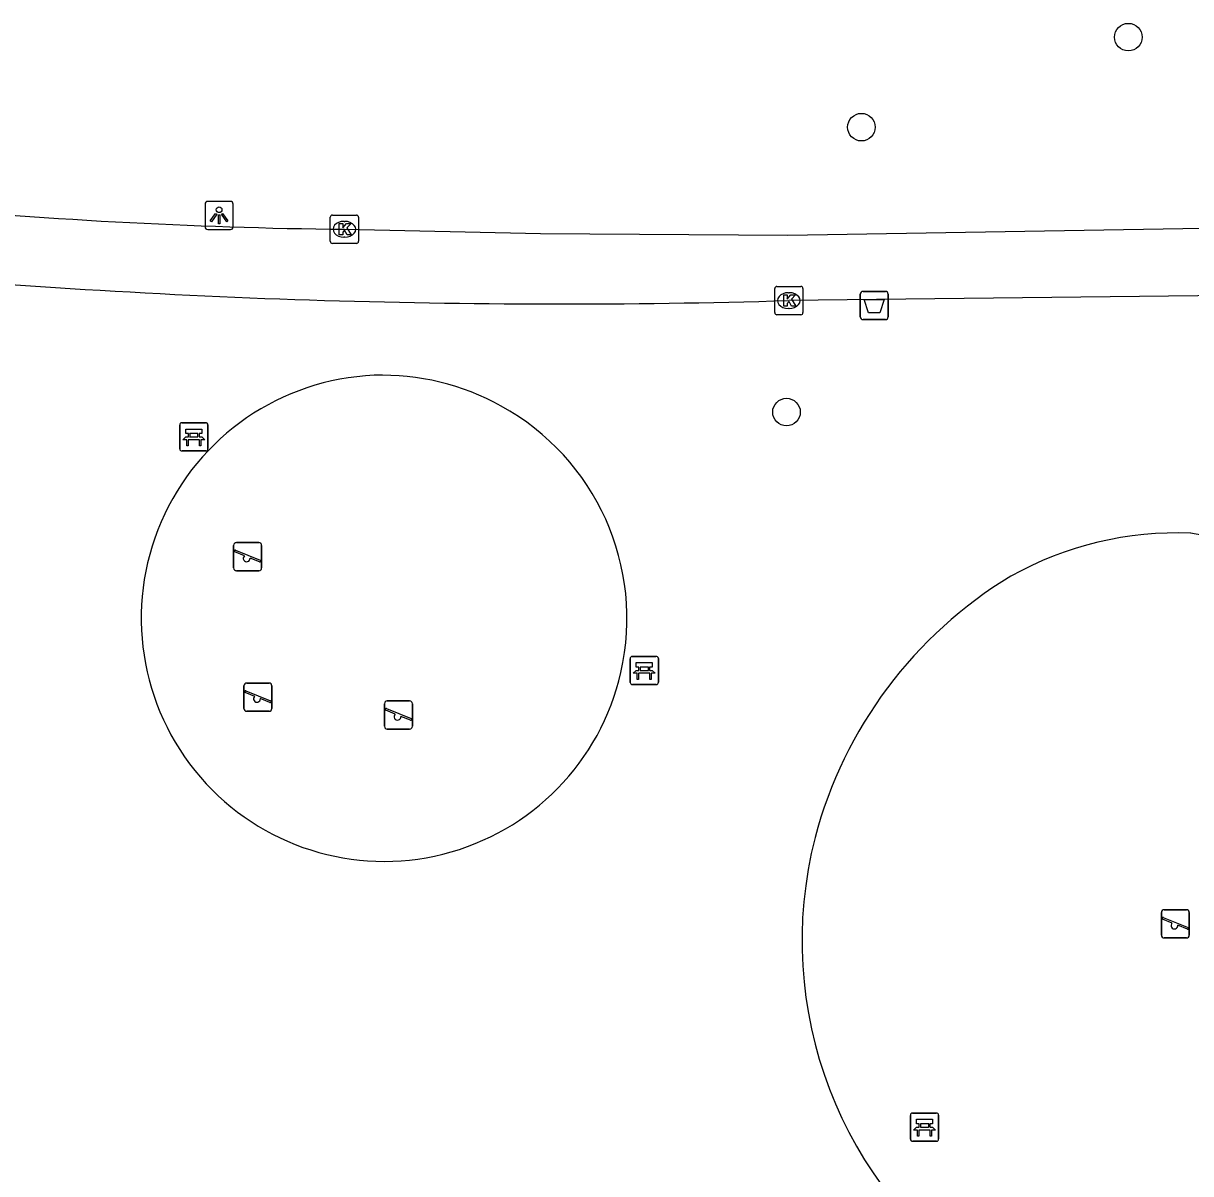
# Model space of a CAD drawing. Extents: x 160732 to 162105, y 387428 to 388479.
# Drawn here: x 160916.6 to 160957.96, y 387763.27 to 387804.03 of the extents above; entities that cross this region are included whole.
import ezdxf

# ---------------------------------------------------------------- set-up
doc = ezdxf.new("R2010")
doc.units = 0
for name, color, linetype in [('IMGEO_Afvalbak', 7, 'Continuous'), ('IMGEO_Bank', 7, 'Continuous'), ('IMGEO_Boom', 7, 'Continuous'), ('IMGEO_Groenvoorziening', 7, 'Continuous'), ('IMGEO_Kolk', 7, 'Continuous'), ('IMGEO_Lichtpunt', 7, 'Continuous'), ('IMGEO_Speelvoorziening', 7, 'Continuous'), ('IMGEO_Voetpad_gesloten', 7, 'Continuous')]:
    doc.layers.add(name, color=color, linetype=linetype)

msp = doc.modelspace()

# ---------------------------------------------------------------- linework, layer by layer
at = {"layer": 'IMGEO_Afvalbak'}
for p, q in [((160946.348, 387794.531), (160947.138, 387794.531)), ((160947.138, 387794.531), (160946.348, 387794.531)), ((160946.248, 387793.631), (160946.248, 387794.431)), ((160946.248, 387794.431), (160946.248, 387793.631)), ((160947.238, 387794.431), (160947.238, 387793.631)), ((160947.238, 387793.631), (160947.238, 387794.431)), ((160947.138, 387793.531), (160946.348, 387793.531)), ((160946.348, 387793.531), (160947.138, 387793.531))]:
    msp.add_line(p, q, dxfattribs=at)
msp.add_lwpolyline([(160946.391, 387794.245), (160947.095, 387794.245), (160946.946, 387793.775), (160946.54, 387793.775), (160946.391, 387794.245)], dxfattribs=at)
for centre, start, end in [((160946.348, 387794.431), 90, 180), ((160946.348, 387794.431), 90, 180), ((160947.138, 387794.431), 0, 90), ((160947.138, 387794.431), 360, 90), ((160946.348, 387793.631), 180, 270), ((160946.348, 387793.631), 180, 270), ((160947.138, 387793.631), 270, 0), ((160947.138, 387793.631), 270, 0)]:
    msp.add_arc(centre, 0.1, start, end, dxfattribs=at)
at = {"layer": 'IMGEO_Bank'}
for p, q in [((160922.138, 387788.95), (160922.138, 387789.791)), ((160922.138, 387789.791), (160922.138, 387788.95)), ((160922.213, 387789.875), (160923.054, 387789.875)), ((160923.054, 387789.875), (160922.213, 387789.875)), ((160922.447, 387789.381), (160922.447, 387789.487)), ((160922.491, 387789.487), (160922.491, 387789.381)), ((160922.779, 387789.493), (160922.497, 387789.493)), ((160922.785, 387789.381), (160922.785, 387789.487)), ((160922.829, 387789.487), (160922.829, 387789.381)), ((160923.138, 387789.8), (160923.138, 387788.959)), ((160923.138, 387788.959), (160923.138, 387789.8)), ((160922.835, 387789.273), (160922.442, 387789.273)), ((160922.497, 387789.375), (160922.779, 387789.375)), ((160923.063, 387788.875), (160922.222, 387788.875)), ((160922.222, 387788.875), (160923.063, 387788.875)), ((160938.096, 387780.673), (160938.096, 387781.514)), ((160938.096, 387781.514), (160938.096, 387780.673)), ((160938.171, 387781.598), (160939.012, 387781.598)), ((160939.012, 387781.598), (160938.171, 387781.598)), ((160938.405, 387781.104), (160938.405, 387781.21)), ((160938.449, 387781.21), (160938.449, 387781.104)), ((160938.737, 387781.216), (160938.455, 387781.216)), ((160938.743, 387781.104), (160938.743, 387781.21)), ((160938.787, 387781.21), (160938.787, 387781.104)), ((160939.096, 387781.523), (160939.096, 387780.682)), ((160939.096, 387780.682), (160939.096, 387781.523)), ((160938.793, 387780.996), (160938.4, 387780.996)), ((160938.455, 387781.098), (160938.737, 387781.098)), ((160939.021, 387780.598), (160938.18, 387780.598)), ((160938.18, 387780.598), (160939.021, 387780.598)), ((160948.027, 387764.489), (160948.027, 387765.33)), ((160948.027, 387765.33), (160948.027, 387764.489)), ((160948.102, 387765.414), (160948.943, 387765.414)), ((160948.943, 387765.414), (160948.102, 387765.414)), ((160949.027, 387765.339), (160949.027, 387764.498)), ((160949.027, 387764.498), (160949.027, 387765.339)), ((160948.724, 387764.812), (160948.331, 387764.812)), ((160948.336, 387764.92), (160948.336, 387765.026)), ((160948.38, 387765.026), (160948.38, 387764.92)), ((160948.668, 387765.032), (160948.386, 387765.032)), ((160948.386, 387764.914), (160948.668, 387764.914)), ((160948.674, 387764.92), (160948.674, 387765.026)), ((160948.718, 387765.026), (160948.718, 387764.92)), ((160948.952, 387764.414), (160948.111, 387764.414)), ((160948.111, 387764.414), (160948.952, 387764.414))]:
    msp.add_line(p, q, dxfattribs=at)
for points in [[(160922.441, 387789.493), (160922.355, 387789.493), (160922.355, 387789.654), (160922.918, 387789.654), (160922.918, 387789.493), (160922.835, 387789.493)], [(160922.385, 387789.273), (160922.243, 387789.273), (160922.355, 387789.375), (160922.441, 387789.375)], [(160922.435, 387789.266), (160922.435, 387789.059), (160922.392, 387789.059), (160922.392, 387789.266)], [(160922.835, 387789.375), (160922.918, 387789.375), (160923.03, 387789.273), (160922.891, 387789.273)], [(160922.885, 387789.266), (160922.885, 387789.059), (160922.841, 387789.059), (160922.841, 387789.266)], [(160938.399, 387781.216), (160938.313, 387781.216), (160938.313, 387781.377), (160938.876, 387781.377), (160938.876, 387781.216), (160938.793, 387781.216)], [(160938.343, 387780.996), (160938.201, 387780.996), (160938.313, 387781.098), (160938.399, 387781.098)], [(160938.393, 387780.989), (160938.393, 387780.782), (160938.35, 387780.782), (160938.35, 387780.989)], [(160938.793, 387781.098), (160938.876, 387781.098), (160938.988, 387780.996), (160938.849, 387780.996)], [(160938.843, 387780.989), (160938.843, 387780.782), (160938.799, 387780.782), (160938.799, 387780.989)], [(160948.33, 387765.032), (160948.244, 387765.032), (160948.244, 387765.193), (160948.807, 387765.193), (160948.807, 387765.032), (160948.724, 387765.032)], [(160948.274, 387764.812), (160948.132, 387764.812), (160948.244, 387764.914), (160948.33, 387764.914)], [(160948.324, 387764.805), (160948.324, 387764.598), (160948.281, 387764.598), (160948.281, 387764.805)], [(160948.724, 387764.914), (160948.807, 387764.914), (160948.919, 387764.812), (160948.78, 387764.812)], [(160948.774, 387764.805), (160948.774, 387764.598), (160948.73, 387764.598), (160948.73, 387764.805)]]:
    msp.add_lwpolyline(points, dxfattribs=at)
for centre, radius, start, end in [((160922.216, 387789.797), 0.0779, 92.4484, 184.2845), ((160922.216, 387789.797), 0.0779, 92.4484, 184.2845), ((160922.44, 387789.486), 0.00671, 2.8957, 87.1043), ((160922.497, 387789.486), 0.00671, 92.8957, 177.1043), ((160922.779, 387789.486), 0.00671, 2.8957, 87.1043), ((160922.836, 387789.486), 0.00671, 92.8957, 177.1043), ((160923.06, 387789.797), 0.0779, 2.4484, 94.2845), ((160923.06, 387789.797), 0.0779, 2.4484, 94.2845), ((160922.385, 387789.266), 0.00671, 2.8957, 87.1043), ((160922.442, 387789.266), 0.00671, 92.8957, 177.1043), ((160922.44, 387789.382), 0.00671, 272.8957, 357.1043), ((160922.497, 387789.382), 0.00671, 182.8957, 267.1043), ((160922.779, 387789.382), 0.00671, 272.8957, 357.1043), ((160922.836, 387789.382), 0.00671, 182.8957, 267.1043), ((160922.834, 387789.266), 0.00671, 2.8957, 87.1043), ((160922.891, 387789.266), 0.00671, 92.8957, 177.1043), ((160922.216, 387788.953), 0.0779, 182.4484, 274.2845), ((160922.216, 387788.953), 0.0779, 182.4484, 274.2845), ((160923.06, 387788.953), 0.0779, 272.4484, 4.2845), ((160923.06, 387788.953), 0.0779, 272.4484, 4.2845), ((160938.174, 387781.52), 0.0779, 92.4484, 184.2845), ((160938.174, 387781.52), 0.0779, 92.4484, 184.2845), ((160938.398, 387781.209), 0.00671, 2.8957, 87.1043), ((160938.455, 387781.209), 0.00671, 92.8957, 177.1043), ((160938.737, 387781.209), 0.00671, 2.8957, 87.1043), ((160938.794, 387781.209), 0.00671, 92.8957, 177.1043), ((160939.018, 387781.52), 0.0779, 2.4484, 94.2845), ((160939.018, 387781.52), 0.0779, 2.4484, 94.2845), ((160938.343, 387780.989), 0.00671, 2.8957, 87.1043), ((160938.4, 387780.989), 0.00671, 92.8957, 177.1043), ((160938.398, 387781.105), 0.00671, 272.8957, 357.1043), ((160938.455, 387781.105), 0.00671, 182.8957, 267.1043), ((160938.737, 387781.105), 0.00671, 272.8957, 357.1043), ((160938.794, 387781.105), 0.00671, 182.8957, 267.1043), ((160938.792, 387780.989), 0.00671, 2.8957, 87.1043), ((160938.849, 387780.989), 0.00671, 92.8957, 177.1043), ((160938.174, 387780.676), 0.0779, 182.4484, 274.2845), ((160938.174, 387780.676), 0.0779, 182.4484, 274.2845), ((160939.018, 387780.676), 0.0779, 272.4484, 4.2845), ((160939.018, 387780.676), 0.0779, 272.4484, 4.2845), ((160948.105, 387765.336), 0.0779, 92.4484, 184.2845), ((160948.105, 387765.336), 0.0779, 92.4484, 184.2845), ((160948.949, 387765.336), 0.0779, 2.4484, 94.2845), ((160948.949, 387765.336), 0.0779, 2.4484, 94.2845), ((160948.274, 387764.805), 0.00671, 2.8957, 87.1043), ((160948.331, 387764.805), 0.00671, 92.8957, 177.1043), ((160948.329, 387765.025), 0.00671, 2.8957, 87.1043), ((160948.329, 387764.921), 0.00671, 272.8957, 357.1043), ((160948.386, 387765.025), 0.00671, 92.8957, 177.1043), ((160948.386, 387764.921), 0.00671, 182.8957, 267.1043), ((160948.668, 387765.025), 0.00671, 2.8957, 87.1043), ((160948.668, 387764.921), 0.00671, 272.8957, 357.1043), ((160948.725, 387765.025), 0.00671, 92.8957, 177.1043), ((160948.725, 387764.921), 0.00671, 182.8957, 267.1043), ((160948.723, 387764.805), 0.00671, 2.8957, 87.1043), ((160948.78, 387764.805), 0.00671, 92.8957, 177.1043), ((160948.105, 387764.492), 0.0779, 182.4484, 274.2845), ((160948.105, 387764.492), 0.0779, 182.4484, 274.2845), ((160948.949, 387764.492), 0.0779, 272.4484, 4.2845), ((160948.949, 387764.492), 0.0779, 272.4484, 4.2845)]:
    msp.add_arc(centre, radius, start, end, dxfattribs=at)
at = {"layer": 'IMGEO_Boom'}
for centre in [(160955.748, 387803.541), (160946.29, 387800.351), (160943.636, 387790.253)]:
    msp.add_circle(centre, 0.489, dxfattribs=at)
at = {"layer": 'IMGEO_Groenvoorziening'}
msp.add_lwpolyline([(160964.816, 387784.762), (160957.955, 387785.961)], dxfattribs=at)
for centre, radius, start, end in [((160929.391, 387782.947), 8.617, 92.4124, 220.8511), ((160929.313, 387782.903), 8.658, 60.8614, 91.8882), ((160929.39, 387782.934), 8.594, 347.1724, 61.2069), ((160957.462, 387773.944), 12.027, 87.6485, 119.2661), ((160959.534, 387771.258), 15.391, 121.1094, 165.2538), ((160929.382, 387782.934), 8.601, 220.8218, 347.1855), ((160958.872, 387771.513), 14.686, 165.5589, 236.3439)]:
    msp.add_arc(centre, radius, start, end, dxfattribs=at)
at = {"layer": 'IMGEO_Kolk'}
for p, q in [((160927.472, 387796.307), (160927.472, 387797.159)), ((160927.547, 387797.233), (160928.399, 387797.233)), ((160927.96, 387797.013), (160927.985, 387797.013)), ((160928.473, 387797.159), (160928.473, 387796.307)), ((160928.399, 387796.233), (160927.547, 387796.233)), ((160927.983, 387796.453), (160927.958, 387796.453)), ((160943.218, 387793.779), (160943.218, 387794.631)), ((160943.293, 387794.705), (160944.145, 387794.705)), ((160943.706, 387794.485), (160943.731, 387794.485)), ((160944.219, 387794.631), (160944.219, 387793.779)), ((160944.145, 387793.705), (160943.293, 387793.705)), ((160943.729, 387793.925), (160943.704, 387793.925))]:
    msp.add_line(p, q, dxfattribs=at)
for points in [[(160927.472, 387796.307), (160927.472, 387797.159)], [(160927.547, 387797.233), (160928.399, 387797.233)], [(160927.793, 387796.933), (160927.916, 387796.933), (160927.916, 387796.782), (160928.046, 387796.933), (160928.21, 387796.933), (160928.064, 387796.782), (160928.217, 387796.533), (160928.065, 387796.533), (160927.98, 387796.697), (160927.916, 387796.63), (160927.916, 387796.533), (160927.793, 387796.533), (160927.793, 387796.933)], [(160928.473, 387797.159), (160928.473, 387796.307)], [(160928.399, 387796.233), (160927.547, 387796.233)], [(160943.218, 387793.779), (160943.218, 387794.631)], [(160943.293, 387794.705), (160944.145, 387794.705)], [(160944.219, 387794.631), (160944.219, 387793.779)], [(160943.539, 387794.405), (160943.662, 387794.405), (160943.662, 387794.254), (160943.792, 387794.405), (160943.956, 387794.405), (160943.81, 387794.254), (160943.963, 387794.005), (160943.811, 387794.005), (160943.726, 387794.169), (160943.662, 387794.102), (160943.662, 387794.005), (160943.539, 387794.005), (160943.539, 387794.405)], [(160944.145, 387793.705), (160943.293, 387793.705)]]:
    msp.add_lwpolyline(points, dxfattribs=at)
for centre, start, end in [((160927.549, 387797.157), 91.552, 178.448), ((160927.549, 387797.157), 91.552, 178.448), ((160928.397, 387797.157), 1.552, 88.448), ((160928.397, 387797.157), 1.552, 88.448), ((160927.549, 387796.309), 181.552, 268.448), ((160927.549, 387796.309), 181.552, 268.448), ((160928.397, 387796.309), 271.552, 358.448), ((160928.397, 387796.309), 271.552, 358.448), ((160943.295, 387794.629), 91.552, 178.448), ((160943.295, 387794.629), 91.552, 178.448), ((160944.143, 387794.629), 1.552, 88.448), ((160944.143, 387794.629), 1.552, 88.448), ((160943.295, 387793.781), 181.552, 268.448), ((160943.295, 387793.781), 181.552, 268.448), ((160944.143, 387793.781), 271.552, 358.448), ((160944.143, 387793.781), 271.552, 358.448)]:
    msp.add_arc(centre, 0.0765, start, end, dxfattribs=at)
for centre, major_axis, ratio, start_param, end_param in [((160927.959, 387796.733), (-0.387, 0.002), 0.722429, 4.712389, 7.853982), ((160927.984, 387796.733), (-0.39, 0.002), 0.717154, 1.570796, 4.712389), ((160943.705, 387794.205), (-0.387, 0.002), 0.722429, 4.712389, 7.853982), ((160943.73, 387794.205), (-0.39, 0.002), 0.717154, 1.570796, 4.712389)]:
    msp.add_ellipse(centre, major_axis=major_axis, ratio=ratio, start_param=start_param, end_param=end_param, dxfattribs=at)
at = {"layer": 'IMGEO_Lichtpunt'}
for p, q in [((160923.035, 387797.626), (160923.035, 387796.819)), ((160923.035, 387797.626), (160923.035, 387796.819)), ((160923.937, 387797.721), (160923.129, 387797.721)), ((160923.937, 387797.721), (160923.129, 387797.721)), ((160924.031, 387796.819), (160924.031, 387797.626)), ((160924.031, 387796.819), (160924.031, 387797.626)), ((160923.129, 387796.725), (160923.937, 387796.725)), ((160923.129, 387796.725), (160923.937, 387796.725))]:
    msp.add_line(p, q, dxfattribs=at)
for points in [[(160923.409, 387797.29), (160923.448, 387797.262), (160923.26, 387797), (160923.222, 387797.027), (160923.409, 387797.29)], [(160923.511, 387797.242), (160923.558, 387797.242), (160923.558, 387796.92), (160923.511, 387796.92), (160923.511, 387797.242)], [(160923.621, 387797.262), (160923.659, 387797.289), (160923.846, 387797.027), (160923.807, 387796.999), (160923.621, 387797.262)]]:
    msp.add_lwpolyline(points, dxfattribs=at)
msp.add_circle((160923.534, 387797.424), 0.0994, dxfattribs=at)
for centre, start, end in [((160923.129, 387797.626), 90, 180), ((160923.129, 387797.626), 90, 180), ((160923.937, 387797.626), 0, 90), ((160923.937, 387797.626), 0, 90), ((160923.129, 387796.819), 180, 270), ((160923.129, 387796.819), 180, 270), ((160923.937, 387796.819), 270, 0), ((160923.937, 387796.819), 270, 360)]:
    msp.add_arc(centre, 0.0946, start, end, dxfattribs=at)
at = {"layer": 'IMGEO_Speelvoorziening'}
for p, q in [((160924.048, 387784.731), (160924.048, 387785.531)), ((160924.048, 387785.531), (160924.048, 387784.731)), ((160924.117, 387785.356), (160924.993, 387785.003)), ((160924.148, 387785.631), (160924.938, 387785.631)), ((160924.938, 387785.631), (160924.148, 387785.631)), ((160925.038, 387785.531), (160925.038, 387784.731)), ((160925.038, 387784.731), (160925.038, 387785.531)), ((160924.431, 387785.159), (160924.092, 387785.296)), ((160924.969, 387784.943), (160924.629, 387785.08)), ((160924.938, 387784.631), (160924.148, 387784.631)), ((160924.148, 387784.631), (160924.938, 387784.631)), ((160924.413, 387779.751), (160924.413, 387780.551)), ((160924.413, 387780.551), (160924.413, 387779.751)), ((160924.482, 387780.376), (160925.358, 387780.023)), ((160924.513, 387780.651), (160925.303, 387780.651)), ((160925.303, 387780.651), (160924.513, 387780.651)), ((160925.403, 387780.551), (160925.403, 387779.751)), ((160925.403, 387779.751), (160925.403, 387780.551)), ((160924.796, 387780.179), (160924.457, 387780.316)), ((160925.334, 387779.963), (160924.994, 387780.1)), ((160929.493, 387780.02), (160930.283, 387780.02)), ((160930.283, 387780.02), (160929.493, 387780.02)), ((160925.303, 387779.651), (160924.513, 387779.651)), ((160924.513, 387779.651), (160925.303, 387779.651)), ((160929.393, 387779.12), (160929.393, 387779.92)), ((160929.393, 387779.92), (160929.393, 387779.12)), ((160929.776, 387779.548), (160929.437, 387779.685)), ((160929.462, 387779.745), (160930.338, 387779.392)), ((160930.383, 387779.92), (160930.383, 387779.12)), ((160930.383, 387779.12), (160930.383, 387779.92)), ((160930.314, 387779.332), (160929.974, 387779.469)), ((160930.283, 387779.02), (160929.493, 387779.02)), ((160929.493, 387779.02), (160930.283, 387779.02)), ((160956.918, 387771.718), (160956.918, 387772.518)), ((160956.918, 387772.518), (160956.918, 387771.718)), ((160957.018, 387772.618), (160957.808, 387772.618)), ((160957.808, 387772.618), (160957.018, 387772.618)), ((160957.908, 387772.518), (160957.908, 387771.718)), ((160957.908, 387771.718), (160957.908, 387772.518)), ((160957.301, 387772.146), (160956.962, 387772.283)), ((160956.987, 387772.343), (160957.863, 387771.99)), ((160957.839, 387771.93), (160957.499, 387772.067)), ((160957.808, 387771.618), (160957.018, 387771.618)), ((160957.018, 387771.618), (160957.808, 387771.618))]:
    msp.add_line(p, q, dxfattribs=at)
for centre, radius, start, end in [((160924.148, 387785.531), 0.1, 90, 180), ((160924.148, 387785.531), 0.1, 90, 180), ((160924.105, 387785.326), 0.0327, 68.078, 248.078), ((160924.938, 387785.531), 0.1, 0, 90), ((160924.938, 387785.531), 0.1, 360, 90), ((160924.51, 387785.069), 0.12, 130.9928, 5.1632), ((160924.981, 387784.973), 0.0327, 248.078, 68.078), ((160924.148, 387784.731), 0.1, 180, 270), ((160924.148, 387784.731), 0.1, 180, 270), ((160924.938, 387784.731), 0.1, 270, 0), ((160924.938, 387784.731), 0.1, 270, 0), ((160924.513, 387780.551), 0.1, 90, 180), ((160924.513, 387780.551), 0.1, 90, 180), ((160924.47, 387780.346), 0.0327, 68.078, 248.078), ((160925.303, 387780.551), 0.1, 0, 90), ((160925.303, 387780.551), 0.1, 360, 90), ((160924.875, 387780.089), 0.12, 130.9928, 5.1632), ((160925.346, 387779.993), 0.0327, 248.078, 68.078), ((160929.493, 387779.92), 0.1, 90, 180), ((160929.493, 387779.92), 0.1, 90, 180), ((160930.283, 387779.92), 0.1, 0, 90), ((160930.283, 387779.92), 0.1, 360, 90), ((160924.513, 387779.751), 0.1, 180, 270), ((160924.513, 387779.751), 0.1, 180, 270), ((160925.303, 387779.751), 0.1, 270, 0), ((160925.303, 387779.751), 0.1, 270, 0), ((160929.45, 387779.715), 0.0327, 68.078, 248.078), ((160929.855, 387779.458), 0.12, 130.9928, 5.1632), ((160930.326, 387779.362), 0.0327, 248.078, 68.078), ((160929.493, 387779.12), 0.1, 180, 270), ((160929.493, 387779.12), 0.1, 180, 270), ((160930.283, 387779.12), 0.1, 270, 0), ((160930.283, 387779.12), 0.1, 270, 0), ((160957.018, 387772.518), 0.1, 90, 180), ((160957.018, 387772.518), 0.1, 90, 180), ((160957.808, 387772.518), 0.1, 0, 90), ((160957.808, 387772.518), 0.1, 360, 90), ((160956.975, 387772.313), 0.0327, 68.078, 248.078), ((160957.38, 387772.056), 0.12, 130.9928, 5.1632), ((160957.018, 387771.718), 0.1, 180, 270), ((160957.018, 387771.718), 0.1, 180, 270), ((160957.808, 387771.718), 0.1, 270, 0), ((160957.808, 387771.718), 0.1, 270, 0), ((160957.851, 387771.96), 0.0327, 248.078, 68.078)]:
    msp.add_arc(centre, radius, start, end, dxfattribs=at)
at = {"layer": 'IMGEO_Voetpad_gesloten'}
for points in [[(160927.973, 387796.732), (160934.919, 387796.58), (160943.683, 387796.528), (160959.784, 387796.796), (160980.381, 387797.213)], [(160981.151, 387794.641), (160975.808, 387794.574), (160943.719, 387794.207)]]:
    msp.add_lwpolyline(points, dxfattribs=at)
for centre, radius, start, end in [((160929.982, 387982.365), 185.644, 264.37203, 269.37999), ((160935.566, 388065.634), 271.549, 264.55471, 271.72057)]:
    msp.add_arc(centre, radius, start, end, dxfattribs=at)

doc.saveas('drawing.dxf')
